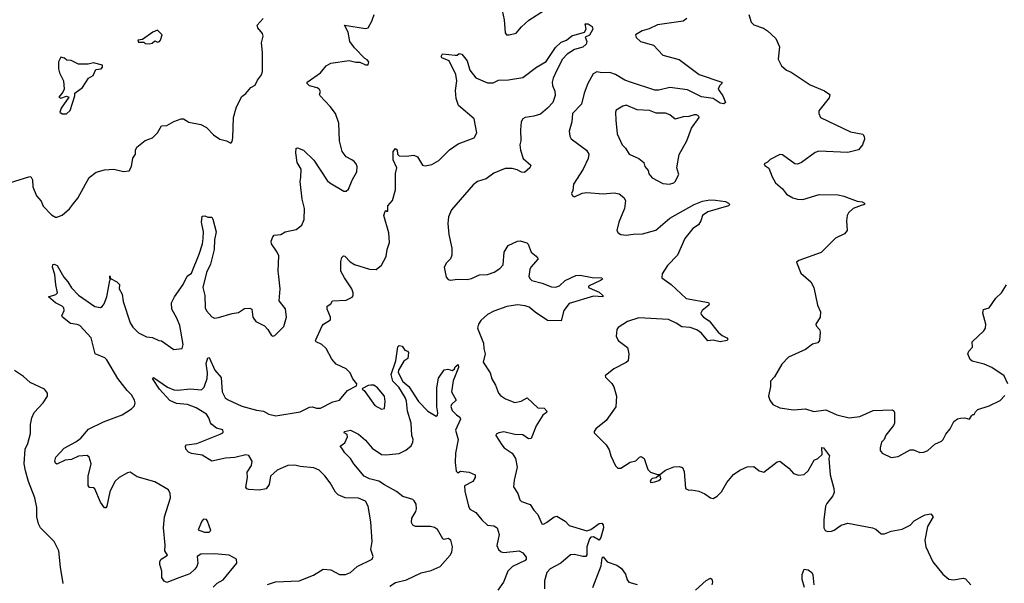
# Model space of a CAD drawing. Extents: x 2133489 to 2292442, y 756223 to 916462.
# Tile 348 of 463: x 2243891 to 2251137, y 823707 to 827856. Entities that reach past the tile are written whole.
import ezdxf

# ---------------------------------------------------------------- set-up
doc = ezdxf.new("R2010")
doc.units = 0

msp = doc.modelspace()

# ---------------------------------------------------------------- linework, layer by layer
at = {"layer": '0CON20XD'}
for points in [[(2247435, 827957.5), (2247457.5, 827855), (2247465, 827760), (2247473.9, 827743.9), (2247493.6, 827743.6), (2247545, 827756.2), (2247585, 827804), (2247638.7, 827851.3), (2247753.8, 827926.2)], [(2243815.5, 826655.5), (2243965, 826701.2), (2243975, 826696.7), (2243985, 826677.5), (2243988.6, 826625), (2244015, 826558), (2244050, 826520), (2244065, 826482.5), (2244125, 826418.8), (2244155, 826401.2), (2244165, 826402), (2244203.4, 826416.6), (2244256.6, 826463.4), (2244288.3, 826501.7), (2244318.3, 826541.7), (2244403, 826693), (2244455, 826734), (2244515, 826750.6), (2244584.2, 826754.2), (2244655, 826738.8), (2244697, 826743), (2244713.8, 826775), (2244724.1, 826835.9), (2244743.9, 826866.1), (2244744.1, 826895.9), (2244752.3, 826917.7), (2244815, 826966.7), (2244867.5, 826985), (2244905, 827022.5), (2244935, 827073.3), (2244975, 827076.2), (2245025, 827106.2), (2245080, 827125), (2245095.8, 827125.8), (2245135, 827100.8), (2245225, 827083.8), (2245265, 827062), (2245318.3, 827008.3), (2245365, 826976.2), (2245414.1, 826964.1), (2245445, 826947.5), (2245455, 826960), (2245460, 826985), (2245465.8, 827135), (2245485.7, 827214.3), (2245525, 827290), (2245555, 827311.2), (2245592.5, 827357.5), (2245625, 827373.8), (2245640.3, 827409.7), (2245671.2, 827448.8), (2245679.2, 827475), (2245679.2, 827615), (2245670, 827685), (2245682, 827735), (2245678, 827755), (2245643.8, 827795), (2245638.8, 827815), (2245683.3, 827865)], [(2245312.5, 826387.5), (2245337.8, 826295), (2245325.6, 826235), (2245323.5, 826165), (2245294.5, 826055), (2245265.6, 825995), (2245240, 825885), (2245254.4, 825825), (2245255.8, 825735), (2245265, 825713.3), (2245305, 825668.8), (2245325, 825659.2), (2245355, 825662.9), (2245455, 825694), (2245500.5, 825699.5), (2245545, 825730), (2245585, 825733.3), (2245600, 825725), (2245607.5, 825665), (2245630, 825635), (2245691.8, 825601.8), (2245716.2, 825576.2), (2245745, 825531.2), (2245755, 825526.2), (2245769.7, 825530.3), (2245835, 825596.2), (2245855.5, 825665), (2245847.1, 825727.1), (2245800.8, 825785), (2245806.9, 825875), (2245798.2, 825965), (2245793.8, 826005), (2245797.5, 826117.5), (2245785.7, 826145), (2245744.4, 826205), (2245742.9, 826225), (2245753.2, 826256.8), (2245765, 826270), (2245813.3, 826273.3), (2245846.1, 826293.9), (2245925, 826310), (2245967.3, 826342.7), (2245984, 826385), (2245987.5, 826465), (2245970.6, 826535), (2245954.2, 826665), (2245961.2, 826695), (2245963.3, 826755), (2245934.2, 826805), (2245923.9, 826876.1), (2245925, 826910), (2245935, 826912.5), (2245980, 826895), (2246055, 826822.5), (2246153, 826673), (2246173.3, 826655), (2246276.1, 826593.9), (2246295, 826594), (2246311.7, 826608.3), (2246338.6, 826675), (2246372.5, 826735), (2246374.2, 826775), (2246368, 826795), (2246353, 826813), (2246335, 826822.9), (2246294, 826845), (2246264.5, 826884.5), (2246245.8, 826965), (2246240.8, 827095), (2246214.2, 827164.2), (2246177.1, 827217.1), (2246102.5, 827295), (2246097.5, 827305), (2246103.9, 827326.1), (2246095.8, 827345), (2246080, 827355), (2246025, 827368.8), (2246007.5, 827385), (2246007.5, 827395), (2246105, 827463.3), (2246147.5, 827515), (2246180, 827535), (2246315, 827556.2), (2246364.1, 827544.1), (2246395, 827543.8), (2246435, 827523.3), (2246456.4, 827523.6), (2246460, 827545), (2246449.3, 827559.3), (2246430.7, 827570.7), (2246355, 827648.8), (2246322, 827695), (2246307.5, 827765), (2246282.5, 827815), (2246435, 827792), (2246455, 827796.2), (2246483.3, 827845), (2246500, 827895)], [(2248800, 827865), (2248775, 827845.8), (2248585, 827817.1), (2248522.7, 827787.3), (2248473, 827773), (2248422.5, 827745), (2248427.5, 827725), (2248460, 827695), (2248555, 827668.8), (2248623.8, 827595), (2248745, 827561.9), (2248892.6, 827452.6), (2249057.5, 827395), (2249057.5, 827385), (2249041.2, 827368.8), (2249032.5, 827345), (2249066.4, 827296.4), (2249086.2, 827245), (2249073.9, 827236.1), (2249045, 827240.8), (2248995, 827274.4), (2248908.3, 827288.3), (2248805, 827340), (2248675, 827355.5), (2248595, 827337.8), (2248565, 827336.9), (2248385.4, 827394.6), (2248345, 827411.2), (2248275, 827452.5), (2248235, 827466.5), (2248175.6, 827465.6), (2248138.3, 827471.7), (2248112.7, 827457.3), (2248073.1, 827385), (2248044.4, 827315), (2248025.6, 827235), (2247958.8, 827165), (2247954.2, 827105), (2247936, 827035), (2247938.8, 826998.8), (2247949.7, 826979.7), (2248062, 826895), (2248078.6, 826865), (2248075.7, 826835), (2248037.3, 826755), (2247965.6, 826645), (2247961.7, 826598.3), (2247952, 826575), (2247958.3, 826558.3), (2247975, 826551.2), (2248031.7, 826578.3), (2248065, 826584.4), (2248185, 826574.4), (2248265, 826580.6), (2248303, 826573), (2248337.1, 826547.1), (2248350, 826525), (2248342.2, 826465), (2248300.8, 826365), (2248286.7, 826305), (2248296.1, 826286.1), (2248314.1, 826274.1), (2248355, 826270), (2248405, 826278), (2248475, 826278.6), (2248573.8, 826306.2), (2248675.3, 826394.7), (2248855, 826494.6), (2248915, 826520.4), (2248970.9, 826529.1), (2249012.5, 826527.5), (2249085, 826516.2), (2249108, 826505), (2249116.2, 826495), (2249107.5, 826485), (2248955, 826440.6), (2248916.2, 826415), (2248904.2, 826375.8), (2248886.2, 826345), (2248845, 826318.8), (2248786.2, 826245), (2248733, 826123), (2248657.5, 826045), (2248620, 825985), (2248617.5, 825955), (2248685.6, 825905.6), (2248795, 825802.9), (2248960, 825775), (2248966.2, 825765), (2248963.8, 825755), (2248913.3, 825715), (2248903.3, 825695), (2248906.7, 825685), (2248923.3, 825665), (2248965, 825638.8), (2249032.5, 825555), (2249061.2, 825531.2), (2249095, 825513.8), (2249102, 825505), (2249098.8, 825495), (2249045, 825483.8), (2248995, 825495.5), (2248955, 825492), (2248908.5, 825548.5), (2248875, 825572.7), (2248825, 825589.5), (2248764.2, 825594.2), (2248722.7, 825622.7), (2248665, 825647.7), (2248448.7, 825661.3), (2248363.8, 825635), (2248295, 825590), (2248286.7, 825575), (2248280, 825525), (2248296.7, 825495), (2248363, 825443), (2248374.3, 825395), (2248368, 825345), (2248355, 825332.5), (2248263.7, 825286.3), (2248200, 825235), (2248202.5, 825225), (2248248.3, 825178.3), (2248263.2, 825153.2), (2248282.9, 825085), (2248277.5, 825005), (2248206.9, 824905), (2248131.2, 824845), (2248118.8, 824825), (2248120, 824815), (2248207.5, 824725), (2248229.1, 824689.1), (2248242, 824645), (2248275, 824572.5), (2248294.1, 824554.1), (2248315.8, 824554.2), (2248385, 824598.8), (2248425, 824607.5), (2248452.5, 824635), (2248465, 824640), (2248486.7, 824625), (2248514, 824545), (2248532.5, 824525), (2248585, 824507.5), (2248601.7, 824508.3), (2248645, 824540), (2248705, 824563.8), (2248745, 824566), (2248769.2, 824559.2), (2248780.8, 824530.8), (2248790, 824405), (2248815, 824391.2), (2248836.2, 824393.8), (2248890, 824385), (2248934.5, 824364.5), (2248975.8, 824335.8), (2248995, 824332), (2249023, 824347), (2249055, 824380.8), (2249095, 824448.8), (2249145, 824506.7), (2249190.3, 824539.7), (2249245, 824563.1), (2249295, 824567.1), (2249333.9, 824533.9), (2249366.4, 824523.6), (2249465, 824600), (2249485, 824606.7), (2249551.2, 824555), (2249585, 824514), (2249623, 824503), (2249665, 824507.5), (2249694.5, 824535.5), (2249737, 824613), (2249765, 824626.2), (2249797.5, 824655), (2249795, 824707.5), (2249806.7, 824705), (2249850, 824645), (2249846.2, 824625), (2249856.9, 824505), (2249882.5, 824405), (2249884.2, 824375), (2249875, 824350), (2249830, 824295), (2249822.5, 824275), (2249808.6, 824175), (2249810, 824115), (2249818.8, 824095), (2249835, 824087.1), (2249865, 824091.1), (2249885, 824098.1), (2249935.5, 824134.5), (2249985, 824148.6), (2250167.5, 824115), (2250192.5, 824105), (2250230.5, 824070.5), (2250255, 824070), (2250305, 824090), (2250385, 824105.8), (2250445, 824133.8), (2250475, 824167.5), (2250535, 824201.2), (2250555, 824211.2), (2250597, 824217), (2250612.5, 824195), (2250571.9, 824125), (2250551.8, 824025), (2250558.8, 823975), (2250610.8, 823865), (2250683.7, 823773.7), (2250728.3, 823738.3), (2250763, 823733), (2250835, 823743.8), (2250850.7, 823740.7), (2250891.2, 823695)], [(2249256.2, 827895), (2249275, 827837.5), (2249295, 827818.8), (2249365, 827792.5), (2249394.5, 827774.5), (2249456.6, 827716.6), (2249484, 827655), (2249472, 827565), (2249496.7, 827515), (2249535, 827484), (2249568.3, 827468.3), (2249707.5, 827375), (2249815, 827331.2), (2249852.5, 827305), (2249848.3, 827281.7), (2249772.5, 827185), (2249771.2, 827165), (2249783.8, 827135), (2250005, 827030), (2250095, 827012.5), (2250107, 826997), (2250107.5, 826975), (2250092.5, 826935), (2250065, 826896.7), (2249985, 826879.2), (2249771.3, 826888.7), (2249745, 826879.2), (2249645, 826804), (2249615, 826791.2), (2249595, 826793.8), (2249505, 826860), (2249485, 826863.3), (2249415, 826826.7), (2249393.6, 826806.4), (2249370, 826795), (2249375, 826782.5), (2249403.6, 826763.6), (2249428.3, 826698.3), (2249453.8, 826655), (2249505, 826611.2), (2249535, 826570.8), (2249580, 826545), (2249615, 826534.4), (2249655, 826533.1), (2249775, 826567.8), (2249915, 826566), (2249957, 826557), (2250055, 826518.8), (2250090, 826515), (2250107.5, 826505), (2250107.5, 826495), (2250083.3, 826486.7), (2250025, 826466.7), (2249991.2, 826435), (2249982, 826415), (2249976, 826375), (2249980, 826305), (2249961.7, 826278.3), (2249895, 826246.2), (2249789.3, 826140.7), (2249625, 826083.3), (2249608.3, 826071.7), (2249639.5, 825989.5), (2249714, 825925), (2249735.6, 825885), (2249762, 825755), (2249784, 825705), (2249781.2, 825665), (2249750, 825615), (2249752.3, 825602.3), (2249776.1, 825576.1), (2249783.3, 825555), (2249776.7, 825495), (2249764.2, 825475.8), (2249725, 825467.1), (2249675, 825428.1), (2249549.5, 825370.5), (2249500.5, 825319.5), (2249445, 825227.5), (2249416.7, 825195), (2249416.7, 825155), (2249402.5, 825085), (2249412.5, 825055), (2249433.6, 825023.6), (2249485, 824997.5), (2249585, 824983.8), (2249675, 824991.2), (2249735, 824972), (2249825, 824982.5), (2249905.9, 824945.9), (2249995, 824925.8), (2250075, 824934.3), (2250172.3, 824977.7), (2250315, 824982.5), (2250325, 824977.5), (2250330, 824965), (2250330, 824885), (2250322.3, 824867.7), (2250265, 824797.5), (2250253.6, 824766.4), (2250233.9, 824746.1), (2250222.5, 824705), (2250222.5, 824685), (2250237.5, 824665), (2250303.9, 824633.9), (2250355, 824640), (2250445, 824690), (2250469.3, 824689.3), (2250515, 824668.8), (2250545, 824672.5), (2250573.3, 824685), (2250625, 824730), (2250675, 824753.8), (2250686.7, 824765), (2250707.5, 824805), (2250740, 824845), (2250765, 824896.7), (2250792.1, 824917.9), (2250815, 824922.5), (2250845.9, 824925.9), (2250880, 824915), (2250895, 824940), (2250905, 824950), (2250915, 824950), (2250925, 824970), (2250943, 824987), (2251025, 825013.3), (2251106.4, 825053.6), (2251140.7, 825089.3)], [(2245715, 823696.7), (2245773.1, 823716.9), (2245948.8, 823725), (2246053.6, 823766.4), (2246125, 823810), (2246180, 823805), (2246245, 823770.6), (2246288, 823772), (2246325, 823785.8), (2246375, 823831.4), (2246484, 823885), (2246492.5, 823905), (2246474.2, 823955), (2246485.7, 824015), (2246475, 824160), (2246455.6, 824275), (2246435, 824312), (2246385, 824332.5), (2246286.8, 824336.8), (2246235, 824357.5), (2246215, 824378), (2246176.2, 824446.2), (2246137.9, 824497.9), (2246095, 824540), (2246055, 824556.7), (2245955.5, 824565.5), (2245915, 824576.7), (2245865, 824573.5), (2245829.1, 824559.1), (2245785, 824540), (2245736.9, 824495), (2245727.5, 824435), (2245705, 824403.1), (2245652.8, 824392.8), (2245577.6, 824397.6), (2245562.7, 824402.7), (2245554.4, 824415), (2245568.1, 824485), (2245564.3, 824525), (2245598, 824575), (2245602.5, 824605), (2245576.6, 824646.6), (2245555, 824651.4), (2245475, 824632.7), (2245405, 824627.3), (2245305.9, 824605.9), (2245235, 824649.4), (2245155, 824661.9), (2245132.4, 824672.4), (2245113.3, 824695), (2245111.4, 824715), (2245118.8, 824725), (2245194.5, 824735.5), (2245365.8, 824804.2), (2245385, 824813.3), (2245388.3, 824821.7), (2245385, 824836.2), (2245339.7, 824849.7), (2245305, 824874.5), (2245295, 824887.5), (2245283.3, 824925), (2245265, 824951.2), (2245190.6, 824999.4), (2245125, 825021.9), (2245045, 825029.7), (2244995, 825051.8), (2244920.9, 825135), (2244868.8, 825215), (2244875, 825221.2), (2244980, 825150), (2245025, 825130.4), (2245055, 825128.2), (2245145, 825138.9), (2245229.2, 825130.8), (2245249.8, 825150.2), (2245271.9, 825215), (2245272.8, 825255), (2245263.2, 825325), (2245275, 825366.7), (2245285, 825368.8), (2245327.1, 825275), (2245375, 825222.5), (2245381.4, 825115), (2245403.1, 825073.1), (2245425, 825056.9), (2245525, 825011.5), (2245635, 824981.8), (2245686.2, 824975), (2245725, 824952.9), (2245775, 824940), (2245955, 824968.6), (2246025, 825004.3), (2246045, 825006.9), (2246075, 824997.1), (2246105, 824997.1), (2246195, 825042.9), (2246245, 825055.8), (2246303.6, 825126.4), (2246369.3, 825160.7), (2246373.3, 825175), (2246341.8, 825211.8), (2246323.8, 825255), (2246293.3, 825285), (2246219.3, 825319.3), (2246187.6, 825357.6), (2246146.2, 825436.2), (2246115.4, 825465.4), (2246073.2, 825483.2), (2246068, 825495), (2246117.5, 825602.5), (2246127.5, 825615), (2246177.5, 825645), (2246178.8, 825665), (2246153.8, 825725), (2246155, 825747.5), (2246180, 825765), (2246193, 825787), (2246295, 825791.4), (2246338.1, 825811.9), (2246345, 825822.5), (2246345.9, 825844.1), (2246334.4, 825875), (2246280.6, 825955), (2246255.6, 826005), (2246254.4, 826075), (2246262, 826105), (2246273.8, 826116.2), (2246285, 826113.8), (2246323.6, 826073.6), (2246354.6, 826054.6), (2246465, 826018.5), (2246514.1, 826015.9), (2246555, 826048.8), (2246587.2, 826112.8), (2246595.4, 826164.6), (2246612.2, 826215), (2246607.6, 826287.6), (2246572, 826415), (2246580, 826445), (2246585, 826450), (2246593, 826443), (2246600, 826445), (2246600, 826485), (2246635.4, 826524.6), (2246657.6, 826602.4), (2246656.6, 826723.4), (2246665.7, 826765), (2246640.8, 826825), (2246638.8, 826885), (2246656.4, 826906.4), (2246668.3, 826898.3), (2246671.2, 826865), (2246684.2, 826854.2), (2246735, 826851.4), (2246791.7, 826858.3), (2246818.8, 826845), (2246856.7, 826785), (2246875, 826779.2), (2246925, 826788.5), (2246975, 826818.9), (2247055, 826897.8), (2247117.1, 826942.9), (2247235, 826986), (2247256.6, 827023.4), (2247235.6, 827125), (2247120, 827225), (2247104.5, 827274.5), (2247097.5, 827335), (2247107.5, 827405), (2247101.9, 827451.9), (2247052.7, 827552.7), (2246998.8, 827575), (2246994.1, 827585.9), (2247002.5, 827605), (2247095, 827593.8), (2247110, 827595), (2247125, 827606.7), (2247145, 827602.5), (2247183.4, 827553.4), (2247203.6, 827483.6), (2247248.3, 827428.3), (2247335, 827390), (2247375, 827390), (2247415, 827411.2), (2247487.9, 827412.1), (2247595, 827430.8), (2247695, 827507.3), (2247765, 827548.8), (2247835, 827650), (2247875, 827690), (2247915, 827703.8), (2247955, 827735.8), (2248047.1, 827762.9), (2248061.2, 827785), (2248053.8, 827825), (2248075, 827824), (2248103.8, 827805), (2248108.6, 827785), (2248085, 827741.2), (2248052.5, 827727.5), (2248064.2, 827694.2), (2248060, 827675), (2248035, 827653.1), (2247973.6, 827636.4), (2247919.2, 827600.8), (2247885, 827566.2), (2247844.4, 827485), (2247816.2, 827425), (2247808.8, 827395), (2247811.1, 827371.1), (2247830.3, 827330.3), (2247831.7, 827298.3), (2247815.6, 827245), (2247774.6, 827205.4)], [(2244845, 827677.5), (2244865, 827682.5), (2244885, 827700), (2244905, 827690), (2244920, 827695), (2244927.5, 827705), (2244940, 827745), (2244905, 827777.5), (2244870, 827765), (2244795, 827710), (2244760, 827705), (2244765, 827690), (2244805, 827690), (2244815, 827680), (2244845, 827677.5)], [(2244235, 827163.3), (2244261.7, 827188.3), (2244296.7, 827295), (2244297.5, 827315), (2244353, 827357), (2244397.5, 827425), (2244432.5, 827445), (2244451.7, 827488.3), (2244490, 827495), (2244500, 827505), (2244500, 827520), (2244435, 827537.5), (2244395, 827527.5), (2244325, 827527.5), (2244270, 827555), (2244238.3, 827558.3), (2244221.7, 827571.7), (2244195, 827580), (2244177.5, 827545), (2244177.5, 827495), (2244183.8, 827465), (2244212.9, 827405), (2244218, 827345), (2244208.8, 827321.2), (2244180, 827285), (2244195, 827277.5), (2244235, 827292.5), (2244252.5, 827285), (2244196, 827205), (2244187.5, 827175), (2244205, 827163.3), (2244235, 827163.3)], [(2247774.6, 827205.4), (2247725, 827160.6), (2247675, 827144.5), (2247610, 827135), (2247594.2, 827125), (2247581.4, 827105), (2247575.8, 827045), (2247579.2, 826965), (2247572.9, 826935), (2247575.8, 826895), (2247597.5, 826835), (2247653.8, 826785), (2247646.2, 826765), (2247605, 826732), (2247585, 826734.2), (2247551.5, 826751.5), (2247515, 826761.2), (2247465, 826759.3), (2247379.4, 826725), (2247325, 826683.2), (2247261.4, 826665), (2247229.4, 826640.6), (2247067.8, 826455), (2247046.4, 826405), (2247042.1, 826355), (2247048.5, 826275), (2247070.6, 826175), (2247071.2, 826121.2), (2247061.4, 826095), (2247032.5, 826065), (2247016, 826035), (2247030.7, 825960.7), (2247043.5, 825943.5), (2247058.6, 825938.6), (2247114.6, 825945.4), (2247185, 825942.2), (2247215, 825949.5), (2247275, 825977.3), (2247335, 825980), (2247382.2, 825997.8), (2247425.3, 826024.7), (2247448, 826052), (2247457.1, 826145), (2247485, 826193.8), (2247554.1, 826225.9), (2247575, 826228), (2247623.6, 826213.6), (2247633.8, 826203.8), (2247656.2, 826145), (2247693.3, 826115), (2247707.5, 826095), (2247654, 826035), (2247644.3, 826015.7), (2247638.6, 825965), (2247646.9, 825946.9), (2247661.2, 825935), (2247735.7, 825915.7), (2247805, 825889.2), (2247835, 825885.8), (2247865, 825896.9), (2247905, 825936.5), (2247985, 825971.5), (2248015, 825974.5), (2248105, 825958.5), (2248175, 825955.7), (2248180, 825945), (2248166.2, 825935), (2248077.5, 825895), (2248077.5, 825885), (2248105, 825872.9), (2248155, 825850.6), (2248182, 825825), (2248182.5, 825815), (2248115, 825819.5), (2247935, 825765.6), (2247894.5, 825715), (2247875, 825640), (2247775, 825642.2), (2247683.5, 825703.5), (2247640.2, 825740.2), (2247610.5, 825750.5), (2247555, 825757.1), (2247475.5, 825744.5), (2247379.5, 825710.5), (2247334.7, 825685.3), (2247285, 825640.6), (2247266.7, 825615), (2247260, 825585), (2247305.5, 825475), (2247306.9, 825435), (2247316.5, 825395), (2247303.1, 825335), (2247352.5, 825255), (2247365, 825212.5), (2247394, 825165), (2247415, 825106.7), (2247429.1, 825089.1), (2247466.2, 825065), (2247535, 825038.6), (2247582.1, 825047.9), (2247625, 825071.2), (2247705, 824999.4), (2247750, 824995), (2247771.2, 824975), (2247767.5, 824965), (2247741.4, 824945), (2247691.4, 824865), (2247655, 824772.5), (2247635, 824771.2), (2247595, 824800), (2247535, 824801.4), (2247455, 824822.7), (2247416.7, 824815), (2247398.8, 824805), (2247396.2, 824795), (2247438.6, 824725), (2247457.1, 824705), (2247514.4, 824665), (2247539.5, 824625), (2247552.8, 824562.8), (2247529.2, 824465), (2247526.4, 824416.4), (2247557.7, 824367.7), (2247571.7, 824321.7), (2247585, 824310), (2247647, 824287), (2247674, 824245), (2247703.7, 824213.7), (2247735, 824144), (2247745, 824142), (2247767.5, 824155), (2247825, 824196.2), (2247845, 824200), (2247905, 824162.9), (2247935, 824132.2), (2248065, 824091.8), (2248095, 824102.5), (2248155, 824147.9), (2248175, 824150), (2248186.2, 824136.2), (2248186.5, 824115), (2248168.9, 824045), (2248156.9, 824023.1), (2248115, 824050), (2248095, 824047.1), (2248083.8, 824035), (2248063.8, 823975), (2248064.3, 823915.7), (2248058.8, 823905), (2248035, 823903.1), (2247975, 823919.4), (2247945, 823915.6), (2247874, 823856), (2247795, 823814.4), (2247770, 823785), (2247754.3, 823724.3), (2247753.3, 823665)], [(2248674.1, 826645.9), (2248705, 826654.2), (2248716.2, 826665), (2248741.2, 826715), (2248728, 826765), (2248745, 826863.3), (2248801.9, 826965), (2248835, 827058), (2248892, 827135), (2248888, 827145), (2248872.5, 827155), (2248855, 827156.5), (2248816.6, 827143.4), (2248775, 827140.4), (2248715, 827124), (2248675, 827155.8), (2248645, 827167.5), (2248575, 827166.5), (2248525, 827186.9), (2248435, 827192.5), (2248355, 827227.5), (2248330.3, 827219.7), (2248280.6, 827189.4), (2248275.9, 827174.1), (2248277.5, 827115), (2248289.2, 827015), (2248323.8, 826935), (2248349.1, 826909.1), (2248376.7, 826865), (2248446.7, 826835), (2248483.3, 826805), (2248492, 826775), (2248515.7, 826745.7), (2248522.1, 826722.1), (2248545, 826690.8), (2248625, 826649.2), (2248674.1, 826645.9)], [(2245315, 823677.5), (2245345, 823707.5), (2245387.7, 823732.3), (2245488.8, 823855), (2245486.7, 823885), (2245433.3, 823913.3), (2245325, 823923.1), (2245225, 823921.2), (2245197.5, 823905), (2245202.5, 823855), (2245195, 823830), (2245179.3, 823810.7), (2245143.6, 823776.4), (2245063.3, 823746.7), (2244975, 823712.5), (2244955, 823722.5), (2244938.3, 823748.3), (2244937.5, 823795), (2244923.3, 823845), (2244923.6, 823866.4), (2244932.5, 823885), (2244980, 823915), (2244958.8, 823945), (2244962, 823988), (2244950.5, 824115), (2244956.5, 824195), (2245000, 824335), (2244998.7, 824368.7), (2244985.8, 824395), (2244885, 824452.5), (2244755, 824490.8), (2244705, 824524.2), (2244685, 824521.1), (2244624.4, 824485), (2244591.4, 824455), (2244555, 824380), (2244533.3, 824275), (2244525, 824262.5), (2244515, 824262.5), (2244486.7, 824305), (2244445, 824402.5), (2244435, 824410), (2244405, 824412.5), (2244395.8, 824425.8), (2244394.3, 824495), (2244416.7, 824585), (2244402, 824635), (2244386.6, 824646.6), (2244325, 824641.5), (2244272.4, 824617.6), (2244225, 824613.2), (2244165, 824582.9), (2244155, 824590), (2244150.4, 824605), (2244157.7, 824635), (2244218.3, 824701.7), (2244305, 824748.5), (2244340.6, 824775), (2244398.3, 824841.7), (2244507.5, 824895), (2244645, 824946.7), (2244715, 824990), (2244735.7, 825014.3), (2244740, 825035), (2244736.2, 825055), (2244714, 825095), (2244682, 825125), (2244614.6, 825214.6), (2244532.4, 825352.4), (2244516.8, 825366.8), (2244445.7, 825395.7), (2244416.1, 825513.9), (2244333.6, 825603.6), (2244315, 825612.2), (2244265, 825619.2), (2244206.2, 825665), (2244201.2, 825675), (2244218.6, 825715), (2244215.6, 825735), (2244205, 825746.5), (2244155, 825772.1), (2244103.8, 825815), (2244156.3, 825833.7), (2244170, 825845), (2244156.6, 825905), (2244150.9, 825980.9), (2244133.1, 826035), (2244135, 826053.3), (2244145, 826057.1), (2244165.8, 826045), (2244215, 825959.2), (2244245.6, 825925), (2244272.2, 825882.2), (2244325, 825827.8), (2244445, 825744.4), (2244485, 825737.1), (2244499.2, 825745), (2244512.9, 825765), (2244531.4, 825815), (2244553.6, 825936.4), (2244560, 825945), (2244553.6, 825953.6), (2244555, 825970), (2244560, 825950), (2244605.8, 825925.8), (2244625, 825907.5), (2244623.8, 825875), (2244645.8, 825835.8), (2244652.2, 825782.2), (2244703.8, 825625), (2244725, 825591.4), (2244765, 825550.6), (2244825, 825521.9), (2244867.5, 825515), (2244915, 825494), (2244935, 825491.2), (2245025, 825428.8), (2245087.5, 825435), (2245093.8, 825465), (2245070.4, 825605), (2245048.3, 825658.3), (2245010, 825725), (2245008.3, 825771.7), (2245030.8, 825815), (2245095, 825906), (2245123.1, 825966.9), (2245155, 825990), (2245211.3, 826128.7), (2245236.7, 826205), (2245241.5, 826245), (2245242.7, 826295), (2245228.9, 826365), (2245235, 826410), (2245253, 826413), (2245275, 826402.5), (2245305, 826402.5), (2245312.5, 826387.5)], [(2251163.8, 825175), (2251136.7, 825235), (2251045.9, 825295.9), (2250988.8, 825318.8), (2250901.7, 825341.7), (2250886.2, 825355), (2250870, 825395), (2250876.2, 825415), (2250903.3, 825445), (2250900, 825485), (2250986, 825565), (2250998.6, 825585), (2251001.4, 825615), (2250978.8, 825695), (2250985, 825722.5), (2251026.7, 825735), (2251075.8, 825805), (2251115.6, 825844.4), (2251153.3, 825905)], [(2246615, 823686), (2246656.8, 823713.2), (2246736.8, 823733.2), (2246845, 823782.9), (2246918.3, 823801.7), (2246985, 823831.2), (2247060, 823915), (2247071.4, 823935), (2247075.6, 823975), (2247065, 824023.3), (2247045, 824036.9), (2247015, 824030), (2247005, 824034.2), (2246965, 824103.8), (2246945, 824117.1), (2246914.4, 824124.4), (2246805, 824124.4), (2246785, 824134), (2246774, 824155), (2246777.1, 824185), (2246805.4, 824234.6), (2246810.4, 824255), (2246808.8, 824288.8), (2246795, 824314), (2246784.2, 824324.2), (2246710, 824345), (2246665, 824383.1), (2246575, 824430.8), (2246535, 824458.9), (2246465, 824475.4), (2246427.1, 824495), (2246349.2, 824585), (2246325.6, 824625.6), (2246285, 824666.7), (2246262.7, 824702.7), (2246250, 824715), (2246285, 824740), (2246302.5, 824785), (2246301.7, 824801.7), (2246280, 824815), (2246282.5, 824825), (2246325, 824833.3), (2246385, 824803.8), (2246435, 824760.8), (2246485, 824701.4), (2246555, 824656), (2246585, 824652), (2246685, 824663.1), (2246733.7, 824686.3), (2246771, 824719), (2246784.6, 824745), (2246786.4, 824765), (2246778.1, 824795), (2246771.4, 824885), (2246744.2, 824975), (2246737.8, 825047.8), (2246728.1, 825075), (2246681.1, 825151.1), (2246637.1, 825195), (2246624.6, 825245), (2246659.2, 825345), (2246675, 825446.7), (2246685, 825456.7), (2246705, 825452.5), (2246725, 825422.5), (2246745, 825416.7), (2246753.3, 825405), (2246748.3, 825361.7), (2246717, 825343), (2246680, 825275), (2246677.7, 825257.7), (2246711.3, 825191.3), (2246755, 825155.7), (2246825.9, 825045.9), (2246895.6, 824975), (2246955, 824937.5), (2246965, 824943.3), (2246968.3, 824961.7), (2246960, 825005), (2246960, 825145), (2246973, 825217), (2247015, 825278.8), (2247043, 825283), (2247077, 825273), (2247090, 825285), (2247095, 825300), (2247118.3, 825318.3), (2247120, 825295), (2247082.1, 825197.9), (2247067.9, 825115), (2247102.9, 825055), (2247068, 825022), (2247062.9, 825007.1), (2247075, 824978.6), (2247105, 824946), (2247129.7, 824929.7), (2247136.2, 824915), (2247098.6, 824835), (2247116.9, 824765), (2247099, 824665), (2247095.3, 824595), (2247102.3, 824532.3), (2247115, 824520.8), (2247135, 824532), (2247200, 824525), (2247242.5, 824505), (2247243.3, 824485), (2247225, 824456.7), (2247163.8, 824425), (2247167.5, 824385), (2247193.2, 824275), (2247205, 824253.6), (2247248.8, 824228.8), (2247292.9, 824172.9), (2247335, 824134.4), (2247380.7, 824130.7), (2247404.6, 824114.6), (2247420.5, 824065), (2247401.5, 823985), (2247415, 823955.7), (2247435, 823939.4), (2247455, 823934.5), (2247567.5, 823945), (2247595, 823932), (2247619.7, 823899.7), (2247619.2, 823885), (2247610, 823875), (2247519, 823831), (2247483.6, 823796.4), (2247452.5, 823715), (2247410, 823655)], [(2244210, 823705), (2244190.8, 823825), (2244180, 823945), (2244145.6, 824015), (2244045, 824114.5), (2244030.4, 824145), (2244016.5, 824195), (2244018.1, 824265), (2244002.9, 824335), (2243957.1, 824455), (2243932.9, 824535), (2243924.3, 824585.7), (2243931.4, 824695), (2243950.6, 824735), (2243970.9, 824809.1), (2243971.2, 824875), (2243979.6, 824925), (2243997.5, 824965), (2244064.5, 825035.5), (2244096.2, 825085), (2244095.9, 825105.9), (2244073.3, 825135), (2243968.8, 825185), (2243919.1, 825229.1), (2243852.4, 825272.4)], [(2246555, 824987.5), (2246575, 824992.5), (2246580.8, 825045), (2246575.6, 825085), (2246525, 825146), (2246497.5, 825165), (2246475, 825165.8), (2246455, 825162), (2246415, 825140), (2246412.5, 825135), (2246426.1, 825126.1), (2246505, 825016.2), (2246555, 824987.5)], [(2248535, 824448), (2248565, 824453.8), (2248595, 824463.5), (2248609.2, 824475), (2248605, 824500), (2248595, 824500), (2248575.8, 824484.2), (2248545, 824477.5), (2248535, 824469.2), (2248530, 824455), (2248535, 824448)], [(2245252.3, 824082.3), (2245285, 824084), (2245297.5, 824095), (2245273.3, 824165), (2245265, 824177.5), (2245245, 824180), (2245230.8, 824165), (2245205, 824100), (2245252.3, 824082.3)], [(2248108.8, 823675), (2248170, 823835), (2248177, 823893), (2248185, 823902.5), (2248214.4, 823864.4), (2248285, 823841.1), (2248320, 823815), (2248350, 823775), (2248361.2, 823731.2), (2248374.5, 823714.5), (2248435, 823696.9)], [(2249665.6, 823675), (2249649.4, 823735), (2249648.8, 823771.2), (2249665, 823810), (2249695, 823806), (2249721.2, 823785), (2249728.1, 823768.1), (2249736.7, 823695)], [(2248865.6, 823655), (2248943.1, 823726.9), (2248975, 823743.8), (2248985, 823737.5), (2248988.9, 823715), (2248984.5, 823695)]]:
    msp.add_lwpolyline(points, dxfattribs=at)

doc.saveas('drawing.dxf')
